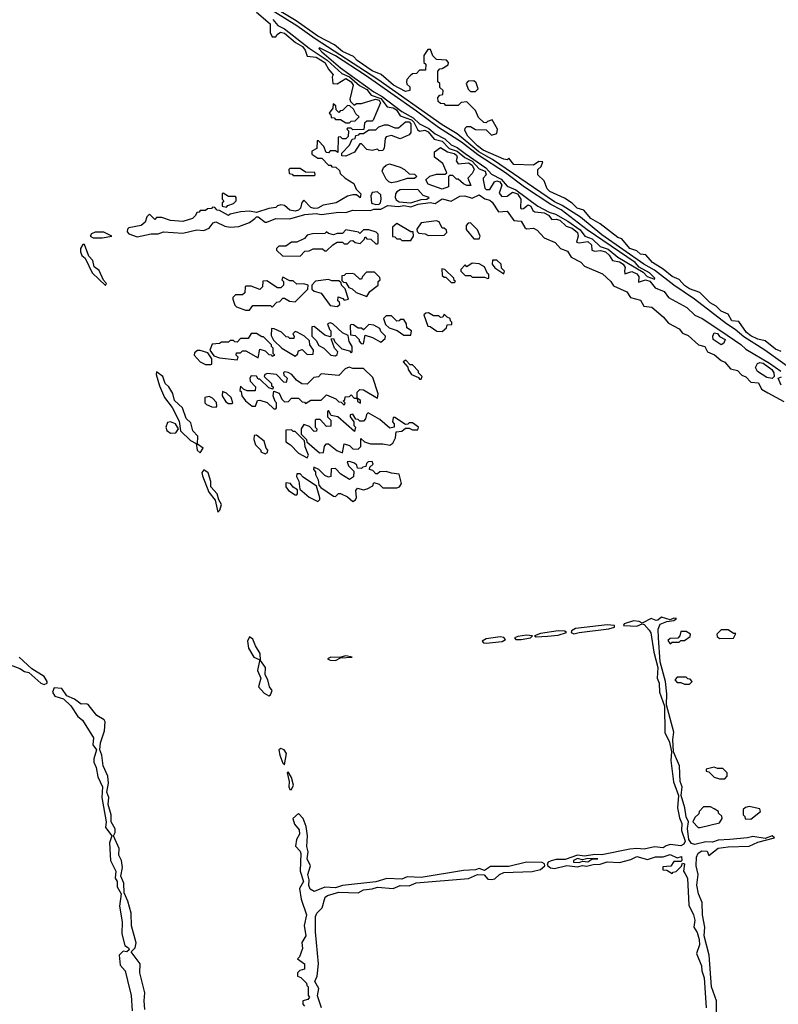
# Model space of a CAD drawing. Extents: x 2769579 to 2883812, y 684207 to 828660.
# Tile 471 of 505: x 2847275 to 2851601, y 797535 to 803149. Entities that reach past the tile are written whole.
import ezdxf

# ---------------------------------------------------------------- set-up
doc = ezdxf.new("R2010")
doc.units = 0

msp = doc.modelspace()

# ---------------------------------------------------------------- linework, layer by layer
at = {"layer": '0CON02XD'}
for points in [[(2851725, 801120), (2851523.8, 801265), (2851405, 801340.8), (2851355, 801382), (2851304.5, 801414.5), (2851123.8, 801555), (2851004.6, 801634.6), (2850895, 801720.8), (2850834, 801755), (2850595, 801922.9), (2850472.1, 802022.1), (2850368.8, 802088.8), (2850325, 802109.2), (2849971.7, 802351.7), (2849932.6, 802372.6), (2849893.1, 802395), (2849768.7, 802498.7), (2849685, 802548.6), (2849316.9, 802806.9), (2848959.1, 803039.1), (2848855, 803113.1), (2848534.2, 803314.2)], [(2848625, 803191.5), (2848703.3, 803125), (2848702.5, 803075), (2848715, 803050), (2848735, 803050), (2848742.5, 803065), (2848762.9, 803077.1), (2848785, 803071.4), (2848848.2, 803018.2), (2848887.1, 802995), (2848903.8, 802975), (2848915, 802940), (2848965, 802935.8), (2849015.7, 802905), (2849036.4, 802866.4), (2849062.5, 802835), (2849057, 802823), (2849060, 802785), (2849085, 802783.3), (2849135, 802812.5), (2849165.7, 802795), (2849177.5, 802775), (2849157.5, 802695), (2849161.7, 802681.7), (2849181.7, 802661.7), (2849195, 802670), (2849225, 802670), (2849303.8, 802696.2), (2849325, 802688.9), (2849332.9, 802675), (2849290, 802575), (2849285, 802570), (2849255, 802570), (2849241.7, 802558.3), (2849238.3, 802521.7), (2849175, 802520), (2849165, 802530), (2849145, 802530), (2849140, 802525), (2849150, 802515), (2849148.3, 802481.7), (2849135, 802470), (2849115, 802470), (2849105, 802480), (2849091.7, 802478.3), (2849088.3, 802391.7), (2849075, 802400), (2849045, 802400), (2849035, 802390), (2849021.7, 802391.7), (2849010, 802425), (2848978.3, 802458.3), (2848971.7, 802458.3), (2848970, 802415), (2848941.7, 802398.3), (2848941.7, 802381.7), (2848975, 802360), (2848998.3, 802358.3), (2849035, 802320), (2849048.3, 802318.3), (2849055, 802310), (2849078.3, 802308.3), (2849098.3, 802288.3), (2849101.7, 802271.7), (2849130, 802245), (2849180, 802215), (2849193, 802183), (2849220, 802155), (2849217, 802133), (2849195, 802150), (2849175, 802150), (2849145, 802142.5), (2849080, 802105), (2849005, 802091.2), (2848975.7, 802074.3), (2848955, 802071.2), (2848935, 802077.5), (2848895, 802120), (2848883, 802107), (2848876.1, 802073.9), (2848865, 802062.5), (2848845, 802056.7), (2848815, 802063.3), (2848785, 802090), (2848765, 802092.5), (2848745, 802087.5), (2848735, 802077.5), (2848695, 802072.5), (2848625, 802050), (2848585, 802057.5), (2848535, 802052.5), (2848475, 802040), (2848465, 802032.5), (2848415, 802060), (2848401.7, 802061.7), (2848388.3, 802078.3), (2848375, 802080), (2848368.3, 802071.7), (2848345, 802070), (2848335, 802060), (2848305, 802060), (2848298.3, 802051.7), (2848285, 802050), (2848278.3, 802031.7), (2848260, 802015), (2848205, 801997.5), (2848135, 802003.3), (2848085, 802020), (2848055, 802020), (2848045, 802010), (2848015, 802040), (2848000, 802025), (2847990, 801995), (2847967.5, 801975), (2847898.3, 801961.7), (2847890, 801955), (2847888.3, 801938.3), (2847897, 801927), (2847945, 801910), (2848025, 801928.6), (2848065, 801928.6), (2848095, 801939.5), (2848205, 801931.4), (2848285, 801951.4), (2848325, 801947.1), (2848355, 801959.2), (2848378.8, 801991.2), (2848394, 801996), (2848445, 801970.8), (2848475, 801965.7), (2848525, 801969.2), (2848585, 801992.5), (2848615.5, 802014.5), (2848625, 802023.8), (2848635, 802024), (2848675, 801994), (2848685, 801994), (2848735, 802014.3), (2848815, 802013.1), (2848901.2, 802038.8), (2848965, 802043.1), (2848995, 802037.5), (2849095, 802050.5), (2849135, 802049.4), (2849175, 802062.9), (2849275, 802060.6), (2849295, 802067.8), (2849335, 802068.1), (2849375, 802088.6), (2849435, 802084.4), (2849465, 802088.9), (2849505, 802082.5), (2849546.6, 802096.6), (2849615, 802105.5), (2849645, 802101.4), (2849685, 802128), (2849735, 802114.2), (2849785, 802143.3), (2849813.5, 802143.5), (2849855, 802131.2), (2849895, 802150.8), (2849927.1, 802127.1), (2849955, 802119.4), (2849968.7, 802108.7), (2850005, 802053.3), (2850055, 802056.7), (2850093.2, 802003.2), (2850135, 802000.6), (2850154.5, 801964.5), (2850165, 801956), (2850205, 801959.4), (2850225, 801948.6), (2850265, 801905.7), (2850328.5, 801878.5), (2850358.8, 801845), (2850398.2, 801828.2), (2850418.8, 801795), (2850475.6, 801765.6), (2850495, 801744.2), (2850598.9, 801698.9), (2850645.4, 801655.4), (2850661.2, 801631.2), (2850737.9, 801597.9), (2850758.8, 801565), (2850815, 801550), (2850833.3, 801515), (2850880, 801510), (2850945, 801454.4), (2850975, 801418.6), (2851036, 801386), (2851055, 801362), (2851087.5, 801347.5), (2851145, 801295.7), (2851181.2, 801285), (2851198, 801255), (2851237.9, 801237.9), (2851274.2, 801205), (2851296.1, 801196.1), (2851328.6, 801158.6), (2851368.1, 801148.1), (2851391.9, 801121.9), (2851415, 801112), (2851445, 801082.5), (2851488.7, 801078.7), (2851505, 801041.2), (2851541.1, 801021.1), (2851632.3, 800972.3)], [(2851616.2, 801256.2), (2851585, 801270), (2851525, 801316.7), (2851485, 801326.2), (2851445, 801346.7), (2851420, 801365), (2851375, 801427.5), (2851335, 801432.5), (2851315, 801470), (2851275, 801486.7), (2851246.1, 801516.1), (2851212.5, 801535), (2851153.6, 801593.6), (2851095, 801613.8), (2851065, 801633.3), (2851035, 801666.7), (2850995, 801683.8), (2850945, 801726.7), (2850883.3, 801765), (2850845, 801807.5), (2850815, 801812.5), (2850795, 801830), (2850753.3, 801845), (2850709.3, 801899.3), (2850685, 801907.5), (2850584.1, 801984.1), (2850532.5, 802015), (2850492.3, 802062.3), (2850454.1, 802074.1), (2850425, 802102.5), (2850380.7, 802130.7), (2850298.8, 802168.8), (2850283.3, 802185), (2850265, 802230), (2850230, 802265), (2850230, 802295), (2850248.3, 802311.7), (2850258.3, 802338.3), (2850235, 802340), (2850205, 802320), (2850093, 802323), (2850065, 802360), (2850055, 802350), (2850035, 802352.5), (2849917.5, 802405), (2849885, 802428.8), (2849831.2, 802485), (2849813, 802517), (2849815, 802530), (2849825, 802540), (2849845, 802540), (2849875, 802522.5), (2849935, 802520), (2849965, 802490), (2849995, 802500), (2850000, 802525), (2849968.3, 802578.3), (2849941.7, 802568.3), (2849935, 802560), (2849921.7, 802561.7), (2849891.7, 802591.7), (2849875, 802630), (2849825, 802680), (2849793, 802677), (2849775, 802660), (2849705, 802660), (2849698.3, 802668.3), (2849675, 802670), (2849661.7, 802681.7), (2849660, 802705), (2849671.7, 802718.3), (2849688.3, 802721.7), (2849690, 802745), (2849671.7, 802761.7), (2849670, 802785), (2849660, 802795), (2849660, 802855), (2849671.7, 802868.3), (2849685, 802870), (2849718.3, 802891.7), (2849720, 802905), (2849708.3, 802918.3), (2849651.7, 802921.7), (2849631.7, 802941.7), (2849618.3, 802978.3), (2849601.7, 802978.3), (2849580, 802945), (2849580, 802905), (2849590, 802895), (2849588.3, 802861.7), (2849555, 802860), (2849538.3, 802841.7), (2849515, 802840), (2849501.7, 802828.3), (2849483, 802807), (2849480, 802795), (2849481.7, 802781.7), (2849500, 802765), (2849500, 802745), (2849475, 802740), (2849407.5, 802775), (2849336.1, 802836.1), (2849285, 802856.2), (2849200, 802915), (2849178.8, 802938.8), (2849115, 802968), (2849070, 803005), (2848975, 803054.3), (2848851.1, 803141.1), (2848696, 803235)], [(2848719.1, 803149.1), (2848746.7, 803115), (2848785, 803097.1), (2848925, 802985.6), (2849027.4, 802917.4), (2849112.6, 802842.6), (2849155, 802822.3), (2849212.5, 802772.5), (2849255, 802750.5), (2849279.1, 802719.1), (2849335, 802699.2), (2849371.2, 802651.2), (2849405, 802646.4), (2849423.1, 802635), (2849445, 802601.2), (2849508.3, 802578.3), (2849522.5, 802565), (2849543, 802523), (2849555, 802513.8), (2849585, 802517.8), (2849605, 802508.9), (2849638.1, 802468.1), (2849685, 802456.5), (2849724, 802414), (2849768.9, 802398.9), (2849812.8, 802362.8), (2849855, 802341.2), (2849895, 802297.5), (2849928.6, 802285), (2849935.7, 802265), (2849918.8, 802245), (2849918.8, 802235), (2849928.3, 802188.3), (2849935, 802180), (2849955, 802180), (2849982.5, 802225), (2849995, 802230), (2850012, 802225), (2850024.3, 802205), (2850009.3, 802159.3), (2850025, 802140), (2850055, 802142.5), (2850085.7, 802164.3), (2850114.3, 802155), (2850133.1, 802125), (2850130, 802075), (2850135, 802070), (2850148.3, 802071.7), (2850175, 802092.5), (2850188.8, 802085), (2850200.8, 802060.8), (2850212.3, 802052.3), (2850265, 802047.5), (2850290.8, 802035), (2850310, 802010), (2850335, 802011.9), (2850355.3, 802005.3), (2850391.3, 801971.3), (2850425, 801960.4), (2850455.6, 801935), (2850459.4, 801915), (2850450, 801880), (2850465, 801875.8), (2850515, 801884.2), (2850535.8, 801865), (2850537.5, 801835), (2850555, 801828), (2850587.8, 801832.2), (2850615.9, 801825.9), (2850636.9, 801806.9), (2850655, 801776), (2850695, 801767.8), (2850715.8, 801755), (2850727.5, 801735), (2850724.1, 801715.9), (2850725, 801700), (2850765, 801712.5), (2850795, 801700), (2850805.8, 801685), (2850803, 801653), (2850843.7, 801666.3), (2850867.6, 801657.6), (2850899.4, 801619.4), (2850949.4, 801599.4), (2850975.6, 801565.6), (2851078.3, 801508.3), (2851125, 801463.8), (2851166, 801445), (2851274, 801375), (2851386.5, 801296.5), (2851415, 801270), (2851550.7, 801190.7), (2851614.5, 801144.5)], [(2850895, 801670), (2850897.5, 801675), (2850866.7, 801705), (2850808.3, 801738.3), (2850785, 801763.3), (2850511.2, 801951.2), (2850363.3, 802065), (2850304.4, 802094.4), (2850153.4, 802193.4), (2850045, 802275.6), (2849887.7, 802377.7), (2849795, 802450), (2849663.1, 802533.1), (2849537.8, 802627.8), (2849245, 802831.4), (2849075, 802942), (2848985, 802987.5), (2848980, 802985), (2848997.5, 802965), (2849105, 802873.3), (2849295, 802737.1), (2849341.3, 802711.3), (2849455, 802625.8), (2849518.4, 802588.4), (2849555, 802554.2), (2849608.6, 802528.6), (2849645, 802498), (2849698.5, 802468.5), (2849735, 802434.2), (2849769.4, 802419.4), (2849815, 802385.8), (2849933.3, 802303.3), (2849965, 802268), (2850020.2, 802240.2), (2850055, 802200), (2850105, 802179.4), (2850230, 802085), (2850295, 802051.5), (2850330.3, 802040.3), (2850400, 802000), (2850470.6, 801950.6), (2850497.5, 801915), (2850538.9, 801898.9), (2850585, 801856.2), (2850630.3, 801840.3), (2850686.7, 801795), (2850829.5, 801709.5), (2850853.3, 801685), (2850895, 801670)], [(2849875, 802740), (2849890, 802755), (2849878.3, 802788.3), (2849865, 802800), (2849831.7, 802798.3), (2849820, 802785), (2849831.7, 802751.7), (2849845, 802740), (2849875, 802740)], [(2849155, 802560), (2849165, 802570), (2849188.3, 802571.7), (2849210, 802595), (2849191.7, 802611.7), (2849178.3, 802638.3), (2849158.3, 802658.3), (2849145, 802660), (2849115, 802630), (2849101.7, 802628.3), (2849095, 802620), (2849080, 802635), (2849078.3, 802658.3), (2849061.7, 802668.3), (2849060, 802645), (2849040, 802615), (2849048.3, 802608.3), (2849051.7, 802591.7), (2849068.3, 802588.3), (2849075, 802580), (2849105, 802580), (2849135, 802560), (2849155, 802560)], [(2849135, 802370), (2849111.7, 802371.7), (2849111.7, 802388.3), (2849156.4, 802433.6), (2849171.7, 802468.3), (2849188.3, 802471.7), (2849191.7, 802488.3), (2849208.3, 802491.7), (2849215, 802500), (2849235, 802500), (2849265, 802520), (2849305, 802520), (2849323, 802537), (2849355, 802550), (2849375, 802550), (2849415, 802532.5), (2849435, 802532.5), (2849475, 802566), (2849495, 802565.7), (2849505.7, 802555), (2849506.2, 802505), (2849495, 802492.5), (2849445, 802470), (2849395, 802487.5), (2849365, 802480), (2849358.3, 802471.7), (2849353, 802417), (2849345, 802402.5), (2849325, 802400), (2849315, 802410), (2849285, 802403.3), (2849255, 802408.8), (2849225, 802440), (2849215, 802440), (2849185, 802392.5), (2849135, 802370)], [(2849685, 802182.5), (2849605, 802210), (2849590, 802235), (2849613, 802257), (2849651.7, 802268.3), (2849701.7, 802268.3), (2849710, 802275), (2849688.3, 802328.3), (2849640, 802365), (2849640, 802395), (2849675, 802420), (2849714.4, 802394.4), (2849752.5, 802385), (2849765, 802376.2), (2849768.8, 802365), (2849763.6, 802343.6), (2849775, 802327.5), (2849835, 802332), (2849855, 802320), (2849865.7, 802295), (2849855, 802272.5), (2849830, 802245), (2849846.7, 802203.3), (2849825, 802202.5), (2849805, 802212.5), (2849775, 802240), (2849765, 802240), (2849745, 802260), (2849725, 802260), (2849720, 802255), (2849720, 802195), (2849685, 802182.5)], [(2848955, 802260), (2848960, 802265), (2848958.3, 802278.3), (2848905, 802280), (2848875, 802300), (2848815, 802300), (2848810, 802295), (2848811.7, 802271.7), (2848828.3, 802268.3), (2848835, 802260), (2848955, 802260)], [(2849395, 802217.5), (2849380, 802225), (2849365, 802240), (2849342.5, 802285), (2849350, 802305), (2849365, 802320), (2849383, 802327), (2849445, 802307.5), (2849470, 802295), (2849495, 802270), (2849527, 802267), (2849540, 802255), (2849527, 802243), (2849485, 802242.5), (2849425, 802223.3), (2849395, 802217.5)], [(2849505, 802104.5), (2849565, 802122.9), (2849597.5, 802125), (2849610, 802135), (2849575, 802146.7), (2849545, 802180), (2849445, 802178.8), (2849425, 802166.7), (2849418, 802155), (2849416, 802135), (2849422.1, 802122.1), (2849439.7, 802109.7), (2849505, 802104.5)], [(2848455, 802080), (2848461.7, 802088.3), (2848495, 802100), (2848510, 802115), (2848510, 802135), (2848505, 802140), (2848465, 802140), (2848435, 802160), (2848430, 802155), (2848430, 802125), (2848440, 802115), (2848430, 802105), (2848430, 802085), (2848455, 802080)], [(2849305, 802094.3), (2849325, 802097.5), (2849332.5, 802105), (2849336.2, 802125), (2849335, 802150), (2849315, 802167.5), (2849285, 802162.5), (2849276.4, 802143.6), (2849281.7, 802101.7), (2849305, 802094.3)], [(2849505, 801890), (2849520, 801915), (2849518.3, 801938.3), (2849505, 801940), (2849425, 801987.5), (2849400, 801965), (2849401.7, 801911.7), (2849415, 801910), (2849425, 801900), (2849445, 801900), (2849455, 801890), (2849505, 801890)], [(2849605, 801917.5), (2849695, 801920), (2849710, 801935), (2849708.3, 801948.3), (2849695, 801960), (2849685, 801960), (2849666.4, 801996.4), (2849651.7, 802001.7), (2849565, 801990), (2849540, 801955), (2849541.7, 801941.7), (2849551.7, 801931.7), (2849587, 801927), (2849605, 801917.5)], [(2849895, 801900), (2849900, 801915), (2849885, 801950), (2849845, 801990), (2849831.7, 801988.3), (2849820, 801975), (2849821.7, 801951.7), (2849865, 801900), (2849895, 801900)], [(2847694.2, 801904.2), (2847745, 801904.3), (2847800, 801915), (2847755, 801938), (2847705, 801937.5), (2847685, 801927.5), (2847677.5, 801915), (2847694.2, 801904.2)], [(2848875, 801800), (2848901.7, 801828.3), (2848925, 801830), (2848948.3, 801841.7), (2849001.7, 801841.7), (2849015, 801830), (2849025, 801830), (2849060, 801865), (2849085, 801880), (2849115, 801880), (2849125, 801870), (2849145, 801870), (2849161.7, 801888.3), (2849175, 801890), (2849188.3, 801878.3), (2849217, 801873), (2849240, 801895), (2849245, 801910), (2849255, 801900), (2849277, 801897), (2849305, 801870), (2849315, 801870), (2849320, 801875), (2849320, 801925), (2849307, 801937), (2849265, 801950), (2849235, 801950), (2849215, 801930), (2849207, 801937), (2849135, 801950), (2849115, 801930), (2849085, 801930), (2849065, 801922.5), (2849035, 801930), (2849025, 801940), (2849015, 801930), (2848945, 801927.5), (2848915, 801920), (2848898.3, 801901.7), (2848855, 801880), (2848825, 801880), (2848791.7, 801858.3), (2848753, 801857), (2848740, 801845), (2848740, 801835), (2848773, 801803), (2848875, 801800)], [(2847765, 801632.5), (2847770, 801645), (2847753, 801663), (2847728.9, 801718.9), (2847700, 801740), (2847692.5, 801775), (2847670, 801800), (2847645, 801867.5), (2847635, 801867.5), (2847621.2, 801845), (2847621.2, 801825), (2847630, 801805), (2847648.3, 801788.3), (2847687.5, 801705), (2847765, 801632.5)], [(2849755, 801650), (2849760, 801655), (2849751.7, 801661.7), (2849750, 801675), (2849700, 801725), (2849681.7, 801728.3), (2849685, 801690), (2849695, 801680), (2849705, 801680), (2849735, 801650), (2849755, 801650)], [(2849945, 801672.5), (2849950, 801675), (2849950, 801695), (2849941.7, 801701.7), (2849925, 801740), (2849895, 801757.5), (2849855, 801760), (2849825, 801740), (2849815, 801750), (2849790, 801725), (2849790, 801715), (2849815, 801690), (2849845, 801690), (2849855, 801680), (2849925, 801680), (2849945, 801672.5)], [(2850035, 801700), (2850040, 801715), (2850021.7, 801731.7), (2850020, 801755), (2849995, 801777.5), (2849971.7, 801778.3), (2849970, 801755), (2849983.6, 801733.6), (2850035, 801700)], [(2848585, 801492.5), (2848605, 801520), (2848705, 801520), (2848715, 801510), (2848741.7, 801538.3), (2848758.3, 801541.7), (2848775, 801560), (2848785, 801560), (2848813, 801543), (2848845, 801540), (2848918.3, 801611.7), (2848920, 801635), (2848895, 801642.5), (2848855, 801640), (2848835, 801660), (2848815, 801660), (2848775, 801680), (2848770, 801665), (2848780, 801655), (2848780, 801635), (2848765, 801620), (2848745, 801620), (2848685, 801660), (2848661.7, 801658.3), (2848660, 801625), (2848645, 801610), (2848595, 801630), (2848565, 801630), (2848560, 801625), (2848558.3, 801591.7), (2848545, 801580), (2848505, 801580), (2848490, 801565), (2848490, 801555), (2848501.7, 801521.7), (2848511.7, 801511.7), (2848563, 801493), (2848585, 801492.5)], [(2849255, 801570), (2849271.7, 801598.3), (2849320, 801635), (2849320, 801655), (2849330, 801665), (2849328.3, 801678.3), (2849298.3, 801708.3), (2849251.7, 801708.3), (2849230, 801685), (2849225, 801670), (2849215, 801670), (2849185, 801697.5), (2849171.7, 801701.7), (2849135, 801700), (2849125, 801690), (2849111.7, 801688.3), (2849111.7, 801661.7), (2849121.7, 801651.7), (2849135, 801650), (2849151.7, 801621.7), (2849170, 801615), (2849193, 801593), (2849255, 801570)], [(2849085, 801512.5), (2849100, 801525), (2849098.3, 801538.3), (2849090, 801545), (2849091.7, 801568.3), (2849118.3, 801558.3), (2849125, 801550), (2849150, 801555), (2849130, 801615), (2849110, 801635), (2849108.3, 801648.3), (2849095, 801660), (2849055, 801660), (2849035, 801667.5), (2848961.7, 801658.3), (2848940, 801635), (2848941.7, 801611.7), (2848955, 801600), (2848995, 801590), (2849045, 801520), (2849085, 801512.5)], [(2849505, 801350), (2849510, 801375), (2849481.7, 801391.7), (2849480, 801415), (2849465, 801440), (2849445, 801440), (2849438.3, 801431.7), (2849425, 801430), (2849395, 801460), (2849365, 801460), (2849350, 801445), (2849361.7, 801411.7), (2849381.7, 801391.7), (2849427, 801377), (2849465, 801350), (2849505, 801350)], [(2849685, 801370), (2849708.3, 801391.7), (2849711.7, 801408.3), (2849738.3, 801411.7), (2849740, 801425), (2849731.7, 801431.7), (2849730, 801445), (2849711.7, 801451.7), (2849695, 801470), (2849688.3, 801451.7), (2849675, 801450), (2849665, 801460), (2849635, 801460), (2849607, 801477), (2849590, 801475), (2849580, 801465), (2849601.7, 801401.7), (2849615, 801400), (2849653, 801373), (2849685, 801370)], [(2849075, 801232.5), (2849085, 801240), (2849090, 801255), (2849070, 801275), (2849051.7, 801328.3), (2849065, 801330), (2849071.7, 801311.7), (2849111.7, 801271.7), (2849155, 801260), (2849165, 801250), (2849170, 801255), (2849170, 801285), (2849153, 801313), (2849148.3, 801348.3), (2849115, 801362.5), (2849060, 801415), (2849045, 801420), (2849030, 801415), (2849041.7, 801381.7), (2849050, 801375), (2849050, 801345), (2849045, 801340), (2849015, 801350), (2848955, 801400), (2848941.7, 801398.3), (2848940, 801345), (2848965, 801320), (2848980.7, 801290.7), (2849010, 801275), (2849050, 801235), (2849075, 801232.5)], [(2849235, 801300), (2849245, 801350), (2849287, 801337), (2849335, 801310), (2849358.3, 801331.7), (2849360, 801345), (2849335, 801370), (2849328.3, 801388.3), (2849295, 801407.5), (2849265, 801410), (2849235, 801380), (2849225, 801390), (2849205, 801390), (2849178.3, 801408.3), (2849165, 801410), (2849160, 801405), (2849161.7, 801351.7), (2849188.3, 801348.3), (2849210, 801325), (2849210, 801315), (2849221.7, 801301.7), (2849235, 801300)], [(2848515, 801210), (2848520, 801225), (2848510, 801235), (2848511.7, 801248.3), (2848535, 801250), (2848545, 801260), (2848565, 801260), (2848635, 801220), (2848645, 801270), (2848675, 801260), (2848695, 801240), (2848708.3, 801238.3), (2848715, 801230), (2848730, 801235), (2848720, 801245), (2848720, 801275), (2848710, 801285), (2848710, 801295), (2848665, 801340), (2848655, 801340), (2848625, 801360), (2848595, 801360), (2848578.3, 801331.7), (2848535, 801330), (2848515, 801310), (2848501.7, 801311.7), (2848495, 801320), (2848475, 801320), (2848465, 801310), (2848425, 801310), (2848415, 801302.5), (2848371.7, 801298.3), (2848360, 801265), (2848381.7, 801231.7), (2848415, 801220), (2848515, 801210)], [(2848845, 801230), (2848858.3, 801241.7), (2848865, 801260), (2848885, 801267.5), (2848915, 801240), (2848948.3, 801241.7), (2848950, 801265), (2848930, 801295), (2848928.3, 801318.3), (2848900, 801345), (2848857, 801367), (2848845, 801370), (2848831.7, 801358.3), (2848840, 801345), (2848838.3, 801331.7), (2848815, 801330), (2848808.3, 801338.3), (2848795, 801340), (2848767, 801367), (2848727, 801387), (2848711.7, 801388.3), (2848708.3, 801348.3), (2848721.7, 801321.7), (2848770, 801275), (2848845, 801230)], [(2851275, 801294), (2851230, 801325), (2851226.7, 801345), (2851235, 801362.5), (2851255, 801358.8), (2851265, 801342.5), (2851298, 801325), (2851290, 801305), (2851275, 801294)], [(2848365, 801182.5), (2848370, 801185), (2848370, 801215), (2848348.3, 801248.3), (2848305, 801262.5), (2848288.3, 801261.7), (2848271.7, 801248.3), (2848270, 801235), (2848305, 801197.5), (2848335, 801182.5), (2848365, 801182.5)], [(2848735, 800930), (2848740, 800935), (2848740, 800965), (2848731.7, 800971.7), (2848720, 801005), (2848725, 801030), (2848755, 801020), (2848770, 800985), (2848785, 800970), (2848808.3, 800971.7), (2848825, 800990), (2848865, 800990), (2848885, 800970), (2848898.3, 800968.3), (2848905, 800960), (2848935, 800980), (2848995, 800980), (2849025, 801010), (2849077, 800987), (2849095, 800970), (2849108.3, 800968.3), (2849125, 800950), (2849130, 800965), (2849120, 800975), (2849128.3, 800981.7), (2849131.7, 800998.3), (2849155, 801000), (2849165, 801010), (2849181.7, 800991.7), (2849200, 800990), (2849201.7, 800971.7), (2849218.3, 800961.7), (2849218.3, 800978.3), (2849200, 800990), (2849200, 801025), (2849215, 801040), (2849235, 801037.5), (2849315, 800990), (2849320, 801015), (2849288.3, 801108.3), (2849235, 801160), (2849175, 801160), (2849153, 801167), (2849131.7, 801158.3), (2849095, 801120), (2848995, 801130), (2848978.3, 801111.7), (2848951.7, 801108.3), (2848915, 801070), (2848883, 801073), (2848853.6, 801093.6), (2848826.4, 801126.4), (2848805, 801137.5), (2848785, 801140), (2848780, 801135), (2848781.7, 801121.7), (2848800, 801105), (2848795, 801080), (2848781.7, 801081.7), (2848740, 801125), (2848688.3, 801131.7), (2848673.6, 801126.4), (2848670, 801115), (2848710, 801075), (2848711.7, 801061.7), (2848720, 801055), (2848718.3, 801041.7), (2848695, 801050), (2848645, 801100), (2848635, 801100), (2848626.1, 801116.1), (2848595, 801117.5), (2848587.5, 801105), (2848588.3, 801088.3), (2848620, 801055), (2848618.3, 801031.7), (2848573, 801033), (2848551.7, 801041.7), (2848535, 801060), (2848530, 801035), (2848538.3, 801028.3), (2848542.5, 801005), (2848562.5, 800975), (2848600, 800945), (2848620, 800945), (2848631.7, 800978.3), (2848645, 800980), (2848687, 800967), (2848725, 800930), (2848735, 800930)], [(2849565, 801100), (2849570, 801115), (2849550, 801135), (2849550, 801145), (2849515, 801180), (2849501.7, 801181.7), (2849477, 801207), (2849461.7, 801198.3), (2849488.3, 801168.3), (2849490, 801155), (2849510, 801125), (2849548.3, 801108.3), (2849555, 801100), (2849565, 801100)], [(2851565, 801102.5), (2851535, 801108), (2851482, 801142), (2851470, 801165), (2851482, 801188), (2851495.9, 801194.1), (2851515, 801190), (2851564.4, 801155), (2851576.2, 801135), (2851577.5, 801115), (2851565, 801102.5)], [(2848305, 800680), (2848321.2, 800705), (2848288.3, 800728.3), (2848290, 800775), (2848262.2, 800805), (2848250, 800850), (2848224.3, 800874.3), (2848204.2, 800935), (2848157.9, 800977.9), (2848147.5, 801017.5), (2848126.3, 801056.3), (2848103.8, 801075), (2848090.8, 801115), (2848055, 801140), (2848053.8, 801125), (2848072, 801062), (2848101.2, 800995), (2848145, 800937.5), (2848185, 800860), (2848192.5, 800805), (2848249.8, 800749.8), (2848281.7, 800731.7), (2848286.7, 800695), (2848305, 800680)], [(2851616.2, 801065), (2851600, 801105), (2851618.3, 801111.7)], [(2848395, 800940), (2848400, 800945), (2848397, 800967), (2848375, 800990), (2848355, 801000), (2848330, 800995), (2848330, 800965), (2848340, 800955), (2848370.7, 800940.7), (2848395, 800940)], [(2848485, 800960), (2848490, 800965), (2848480, 800995), (2848455, 801020), (2848431.7, 801028.3), (2848430, 801005), (2848450.7, 800970.7), (2848465, 800960), (2848485, 800960)], [(2849115, 800680), (2849125, 800730), (2849155, 800720), (2849175, 800702.5), (2849205, 800700), (2849220, 800715), (2849220, 800760), (2849241.7, 800741.7), (2849275, 800730), (2849345, 800730), (2849385, 800722.5), (2849402.5, 800735), (2849417.5, 800765), (2849421.7, 800798.3), (2849455, 800802.5), (2849475, 800820), (2849495, 800820), (2849515, 800810), (2849545, 800810), (2849550, 800825), (2849515, 800850), (2849495, 800850), (2849488.3, 800841.7), (2849475, 800840), (2849415, 800880), (2849405, 800880), (2849400, 800855), (2849410, 800845), (2849410, 800825), (2849385, 800820), (2849328.3, 800868.3), (2849262.5, 800907.5), (2849251.7, 800898.3), (2849247, 800873), (2849235, 800860), (2849215, 800860), (2849205, 800870), (2849191.7, 800871.7), (2849175, 800900), (2849160, 800895), (2849160, 800885), (2849180, 800855), (2849180, 800835), (2849190, 800825), (2849185, 800800), (2849090, 800885), (2849051.7, 800891.7), (2849035, 800920), (2849030, 800915), (2849030, 800885), (2849050, 800865), (2849048.3, 800831.7), (2849025, 800830), (2848988.3, 800868.3), (2848965, 800870), (2848960, 800865), (2848960, 800825), (2848970, 800815), (2848968.3, 800801.7), (2848955, 800800), (2848928.3, 800828.3), (2848895, 800840), (2848880, 800815), (2848880, 800785), (2848910, 800755), (2848911.7, 800741.7), (2848985, 800680), (2849008.3, 800681.7), (2849013, 800717), (2849025, 800730), (2849035, 800730), (2849083, 800693), (2849115, 800680)], [(2848135, 800792), (2848165, 800792.5), (2848180, 800815), (2848163.8, 800843.8), (2848135, 800856.2), (2848118.8, 800851.2), (2848108, 800825), (2848115, 800806.7), (2848135, 800792)], [(2848675, 800672.5), (2848688.3, 800681.7), (2848690, 800695), (2848680, 800705), (2848670, 800745), (2848625, 800780), (2848611.7, 800778.3), (2848610, 800755), (2848620, 800725), (2848650, 800695), (2848650, 800685), (2848675, 800672.5)], [(2848915, 800650), (2848922.5, 800665), (2848903, 800713), (2848898.3, 800748.3), (2848845, 800800), (2848835, 800800), (2848825, 800810), (2848791.7, 800808.3), (2848791.7, 800741.7), (2848820, 800725), (2848865, 800677.5), (2848915, 800650)], [(2849175, 800402.5), (2849189.3, 800410.7), (2849196.4, 800423.6), (2849192.5, 800465), (2849201.7, 800478.3), (2849235, 800467.5), (2849257, 800473), (2849288.3, 800491.7), (2849295, 800510), (2849325, 800500), (2849345, 800480), (2849425, 800480), (2849440, 800485), (2849452.5, 800505), (2849438.3, 800558.3), (2849395, 800562.5), (2849365, 800572.5), (2849328.3, 800571.7), (2849315, 800560), (2849305, 800560), (2849288.3, 800578.3), (2849270, 800585), (2849271.7, 800598.3), (2849290, 800615), (2849285, 800630), (2849261.7, 800628.3), (2849251.7, 800618.3), (2849248.3, 800601.7), (2849231.7, 800598.3), (2849225, 800590), (2849201.7, 800591.7), (2849198.3, 800608.3), (2849185, 800620), (2849155, 800630), (2849141.7, 800628.3), (2849150, 800605), (2849180, 800575), (2849178.3, 800541.7), (2849155, 800527.5), (2849107, 800557), (2849075, 800590), (2849051.7, 800588.3), (2849050, 800545), (2849035, 800540), (2849015, 800550), (2848980, 800585), (2848951.7, 800598.3), (2848950, 800585), (2848961.7, 800571.7), (2848962.5, 800555), (2848977.5, 800525), (2848980, 800495), (2848991.7, 800481.7), (2849065, 800432.5), (2849075, 800430), (2849093, 800447), (2849105, 800447.5), (2849145, 800427.5), (2849175, 800402.5)], [(2848405, 800340), (2848417, 800353), (2848426.2, 800385), (2848410.5, 800410.5), (2848402, 800445), (2848365.8, 800485), (2848365.6, 800515), (2848349.2, 800565), (2848325, 800582.5), (2848313.9, 800566.1), (2848318.3, 800548.3), (2848353.8, 800455), (2848389.5, 800409.5), (2848405, 800340)], [(2848975, 800402.5), (2848987, 800413), (2848987, 800423), (2848968.3, 800488.3), (2848890.7, 800540.7), (2848875, 800560), (2848855, 800560), (2848853.6, 800543.6), (2848867, 800517), (2848871.7, 800471.7), (2848926.4, 800426.4), (2848975, 800402.5)], [(2848855, 800440), (2848860, 800445), (2848858.3, 800468.3), (2848833.6, 800483.6), (2848820, 800505), (2848791.7, 800508.3), (2848793.3, 800485), (2848807.5, 800465), (2848845, 800440), (2848855, 800440)], [(2851248.6, 797465), (2851248.8, 797555), (2851220.8, 797635), (2851205.8, 797815.8), (2851178.8, 797925), (2851181.2, 797975), (2851168, 798045), (2851165.9, 798115.9), (2851146.2, 798165), (2851136.2, 798215), (2851143.8, 798275), (2851132, 798325), (2851133.9, 798373.9), (2851143.2, 798396.8), (2851165, 798410), (2851195, 798408.8), (2851205, 798382.5), (2851257.5, 798425), (2851315, 798433.5), (2851434.3, 798435.7), (2851485, 798459.2), (2851580, 798485), (2851565, 798495.6), (2851525, 798480), (2851455, 798492.5), (2851425, 798483.5), (2851325, 798474.6), (2851258.3, 798471.7), (2851225, 798459.6), (2851188, 798462), (2851125, 798445.4), (2851105, 798451.5), (2851091.1, 798475), (2851083.6, 798536.4), (2851088, 798575), (2851074.6, 798604.6), (2851068.1, 798655), (2851046.7, 798725), (2851051.9, 798775), (2851041.8, 798805), (2851037.5, 798895), (2851002.5, 798975), (2850998.9, 799045), (2851005.8, 799085.8), (2850963.3, 799243.3), (2850965.6, 799305), (2850956.9, 799375), (2850927.4, 799487.4), (2850917.8, 799625), (2850916.1, 799673.9), (2850927, 799703), (2850965, 799717.5), (2851005, 799722.5), (2851020, 799735), (2851005, 799736.7), (2850985, 799727.5), (2850935, 799742), (2850914.1, 799725.9), (2850905, 799723.8), (2850875, 799734.4), (2850825, 799707.5), (2850807.1, 799717.1), (2850775, 799721.1), (2850722.5, 799705), (2850717.5, 799695), (2850795, 799690.6), (2850825, 799703.3), (2850835, 799700), (2850865, 799668.8), (2850873, 799653), (2850891.7, 799541.7), (2850914.3, 799455), (2850910, 799395), (2850920.5, 799365), (2850924.2, 799315), (2850952, 799235), (2850954.1, 799084.1), (2850979.5, 799029.5), (2850991.2, 798975), (2850988.6, 798925), (2851002.5, 798802.5), (2851030.8, 798725), (2851026.9, 798655), (2851037.4, 798597.4), (2851050, 798565), (2851049.4, 798525), (2851069.5, 798465), (2851062.4, 798447.6), (2851045, 798437.9), (2850985, 798445.8), (2850962.3, 798437.7), (2850945, 798426.4), (2850895, 798432.9), (2850835, 798419.4), (2850795, 798423.3), (2850755, 798418.6), (2850595, 798386.5), (2850555, 798389.5), (2850495, 798380), (2850455, 798385.7), (2850385, 798360), (2850335, 798360.5), (2850305, 798353.5), (2850288, 798345), (2850282.5, 798335), (2850286.2, 798325), (2850302.6, 798312.6), (2850325, 798308.9), (2850394.5, 798325.5), (2850455, 798318.6), (2850485, 798325.6), (2850507.3, 798322.7), (2850545, 798332.9), (2850585, 798333.8), (2850625, 798346.7), (2850696.1, 798343.9), (2850759.4, 798360.6), (2850795, 798378.6), (2850855, 798361.2), (2850900, 798375), (2850944.4, 798375.6), (2850985, 798389.2), (2851025, 798370), (2851048.3, 798378.3), (2851050, 798355), (2851045, 798350), (2851005, 798350), (2850988.3, 798321.7), (2850941.7, 798318.3), (2850941.7, 798301.7), (2850965, 798300), (2850995, 798280), (2851001.7, 798288.3), (2851018.3, 798291.7), (2851048.3, 798321.7), (2851055, 798340), (2851066.7, 798335), (2851060, 798295), (2851069.3, 798279.3), (2851083.6, 798253.6), (2851090.7, 798100.7), (2851118, 798045), (2851125.7, 798015), (2851120, 797975), (2851138.8, 797945), (2851150, 797905), (2851150.8, 797875), (2851133.9, 797823.9), (2851162, 797755), (2851164, 797725), (2851178, 797685), (2851188.8, 797515)], [(2850220.5, 799630.5), (2850285, 799634.4), (2850345, 799639.4), (2850392.5, 799655), (2850383, 799663), (2850345, 799664.3), (2850245, 799650), (2850210, 799635), (2850220.5, 799630.5)], [(2850435, 799647.5), (2850465, 799654.4), (2850635, 799676), (2850666.7, 799685), (2850667.5, 799695), (2850625, 799699.4), (2850445, 799677.5), (2850421.2, 799665), (2850420, 799655), (2850435, 799647.5)], [(2850985, 799590), (2850995, 799600), (2851035, 799600), (2851045, 799610), (2851065, 799610), (2851098.3, 799631.7), (2851100, 799645), (2851075, 799660), (2851045, 799660), (2851040, 799635), (2851028.3, 799621.7), (2850985, 799620), (2850971.7, 799608.3), (2850985, 799590)], [(2851265, 799620), (2851345, 799622.5), (2851358.3, 799648.3), (2851345, 799650), (2851315, 799670), (2851275, 799670), (2851250, 799645), (2851251.7, 799631.7), (2851265, 799620)], [(2848695, 799293.3), (2848705, 799300), (2848714.2, 799325), (2848700, 799345), (2848690, 799385), (2848674.3, 799414.3), (2848677.5, 799455), (2848647.5, 799495), (2848645.6, 799535), (2848618.9, 799578.9), (2848605, 799616.7), (2848585, 799630), (2848573.3, 799605), (2848580, 799565), (2848610, 799515), (2848640, 799500), (2848643, 799493), (2848631.7, 799438.3), (2848649.2, 799395), (2848636.2, 799345), (2848668.3, 799308.3), (2848695, 799293.3)], [(2849935, 799594.3), (2850027, 799603), (2850046, 799615), (2850036.2, 799626.2), (2850015, 799629.5), (2849935, 799618.6), (2849912.5, 799605), (2849920, 799595), (2849935, 799594.3)], [(2850135, 799614.3), (2850187.5, 799625), (2850200, 799635), (2850165, 799640), (2850115, 799632.5), (2850096.7, 799625), (2850103.3, 799615), (2850135, 799614.3)], [(2847220.3, 799470.3), (2847275, 799450), (2847302, 799432), (2847326.2, 799426.2), (2847395, 799366.7), (2847415, 799357.5), (2847432.5, 799365), (2847432.5, 799375), (2847413.9, 799403.9), (2847345, 799447.5), (2847272.5, 799515)], [(2849075, 799494.2), (2849105, 799510), (2849170, 799515), (2849135, 799521.2), (2849098.3, 799511.7), (2849050, 799515), (2849030, 799505), (2849045, 799496.7), (2849075, 799494.2)], [(2851095, 799360), (2851110, 799375), (2851098.3, 799388.3), (2851085, 799390), (2851075, 799400), (2851025, 799400), (2851010, 799385), (2851025, 799370), (2851045, 799370), (2851065, 799360), (2851095, 799360)], [(2847988, 797505), (2847984.2, 797555), (2847989.5, 797599.5), (2847960, 797715), (2847962, 797765), (2847910, 797835), (2847933.6, 797856.4), (2847940, 797885), (2847912.3, 797982.3), (2847910.8, 798055), (2847892.3, 798122.3), (2847870.7, 798170.7), (2847868.8, 798225), (2847852.5, 798265), (2847861.2, 798315), (2847856, 798355), (2847841.2, 798385), (2847843, 798423), (2847810, 798495), (2847820, 798515), (2847820, 798535), (2847796.7, 798575), (2847796.2, 798615), (2847780, 798675), (2847782.5, 798715), (2847772.5, 798745), (2847781.2, 798795), (2847776.7, 798835), (2847751.2, 798895), (2847743.8, 798955), (2847732.5, 798985), (2847736.2, 799025), (2847758.8, 799095), (2847762, 799145), (2847757, 799157), (2847715, 799181.2), (2847700.3, 799200.3), (2847665, 799243.8), (2847655, 799248.8), (2847625, 799246.2), (2847587.5, 799275), (2847543.8, 799293.8), (2847515, 799336.2), (2847471.2, 799338.8), (2847462.5, 799315), (2847475, 799292.5), (2847525, 799277.5), (2847567.1, 799237.1), (2847606.1, 799176.1), (2847634.1, 799154.1), (2847696.7, 799055), (2847692.5, 799015), (2847713.3, 798985), (2847697.5, 798935), (2847697.5, 798915), (2847711.2, 798885), (2847721.2, 798831.2), (2847746.7, 798775), (2847743.3, 798715), (2847767.5, 798575), (2847763.6, 798543.6), (2847800, 798495), (2847786.7, 798455), (2847793.3, 798355), (2847822.5, 798295), (2847820, 798255), (2847830, 798235), (2847831.2, 798205), (2847853.3, 798165), (2847844.2, 798095), (2847860, 798005), (2847857, 797937), (2847875, 797870), (2847895, 797857.5), (2847900, 797845), (2847886.4, 797833.6), (2847865, 797837.5), (2847842.5, 797815), (2847848.3, 797758.3), (2847876.7, 797725), (2847890.7, 797670.7), (2847910, 797585), (2847917, 797497)], [(2848785, 798900), (2848795.6, 798965), (2848783.3, 798985), (2848765, 798993.3), (2848753.3, 798985), (2848757.5, 798955), (2848775, 798910), (2848785, 798900)], [(2851295, 798820), (2851310, 798835), (2851310, 798855), (2851285, 798880), (2851255, 798880), (2851235, 798887.5), (2851190, 798875), (2851190, 798865), (2851205, 798860), (2851235, 798830), (2851265, 798820), (2851295, 798820)], [(2848825, 798760), (2848836, 798785), (2848825, 798827.5), (2848805, 798860), (2848800, 798855), (2848811.2, 798805), (2848810, 798775), (2848815, 798760), (2848825, 798760)], [(2851155, 798543.3), (2851265, 798570), (2851280, 798595), (2851278.3, 798608.3), (2851260, 798625), (2851260, 798635), (2851235, 798650), (2851215, 798660), (2851175, 798660), (2851150, 798635), (2851148.3, 798621.7), (2851125, 798600), (2851113.3, 798575), (2851143.6, 798543.6), (2851155, 798543.3)], [(2851445, 798590), (2851500, 798635), (2851495, 798650), (2851435, 798662.5), (2851413, 798657), (2851400, 798645), (2851400, 798615), (2851410, 798605), (2851411.7, 798591.7), (2851445, 798590)], [(2848995.7, 797515), (2848973.9, 797583.9), (2848980, 797625), (2848958.8, 797665), (2848971.4, 797695), (2848978.1, 797765), (2848961.7, 797948.3), (2848961.2, 798035), (2848970, 798055), (2849000, 798085), (2849017.5, 798145), (2849030, 798155), (2849095, 798174.2), (2849205, 798170), (2849235, 798187.1), (2849285, 798192.5), (2849315, 798202.5), (2849405, 798195.8), (2849445, 798212.5), (2849495, 798210), (2849535, 798228), (2849835, 798253.1), (2849885, 798274.2), (2849923.8, 798273.8), (2849945, 798248.8), (2849965, 798245.8), (2849985, 798251.2), (2850011.2, 798275), (2850035, 798285.7), (2850197, 798293), (2850245.6, 798304.4), (2850270, 798325), (2850267.5, 798335), (2850255, 798342.9), (2850164.6, 798345.4), (2850065, 798320.4), (2849959.5, 798320.5), (2849925, 798298), (2849895, 798310), (2849875, 798302), (2849805, 798298.1), (2849565, 798257.8), (2849485, 798261.1), (2849455, 798248.1), (2849368.5, 798251.5), (2849305, 798232.5), (2849115, 798212.2), (2849075, 798199.5), (2849015, 798202.9), (2848955, 798178.1), (2848931.1, 798191.1), (2848922.9, 798212.9), (2848925.7, 798245), (2848917.9, 798275), (2848933.3, 798325), (2848914.2, 798365), (2848920.8, 798405), (2848911.9, 798435), (2848916.9, 798495), (2848907.9, 798547.9), (2848891.4, 798595), (2848865, 798622.5), (2848832.5, 798595), (2848842.3, 798562.3), (2848869.5, 798529.5), (2848871.2, 798505), (2848853.8, 798475), (2848847, 798437), (2848875, 798407.5), (2848878.8, 798395), (2848873.8, 798295), (2848893.8, 798235), (2848871.2, 798195), (2848880, 798135), (2848910, 798045), (2848896.7, 797985), (2848906.2, 797925), (2848883, 797887), (2848887, 797853), (2848870, 797805), (2848860, 797795), (2848900, 797765), (2848900, 797735), (2848871.7, 797728.3), (2848860, 797715), (2848860, 797695), (2848878.3, 797688.3), (2848910, 797655), (2848911.7, 797641.7), (2848920, 797635), (2848920, 797585), (2848927.5, 797575), (2848918.3, 797561.7), (2848890, 797555), (2848890, 797535), (2848900, 797525)], [(2850465, 798343.3), (2850485, 798351.2), (2850515, 798348), (2850538.3, 798361.7), (2850572.5, 798365), (2850515, 798365.5), (2850485, 798358.8), (2850455, 798365.5), (2850433.3, 798355), (2850432.5, 798345), (2850465, 798343.3)]]:
    msp.add_lwpolyline(points, dxfattribs=at)

doc.saveas('drawing.dxf')
